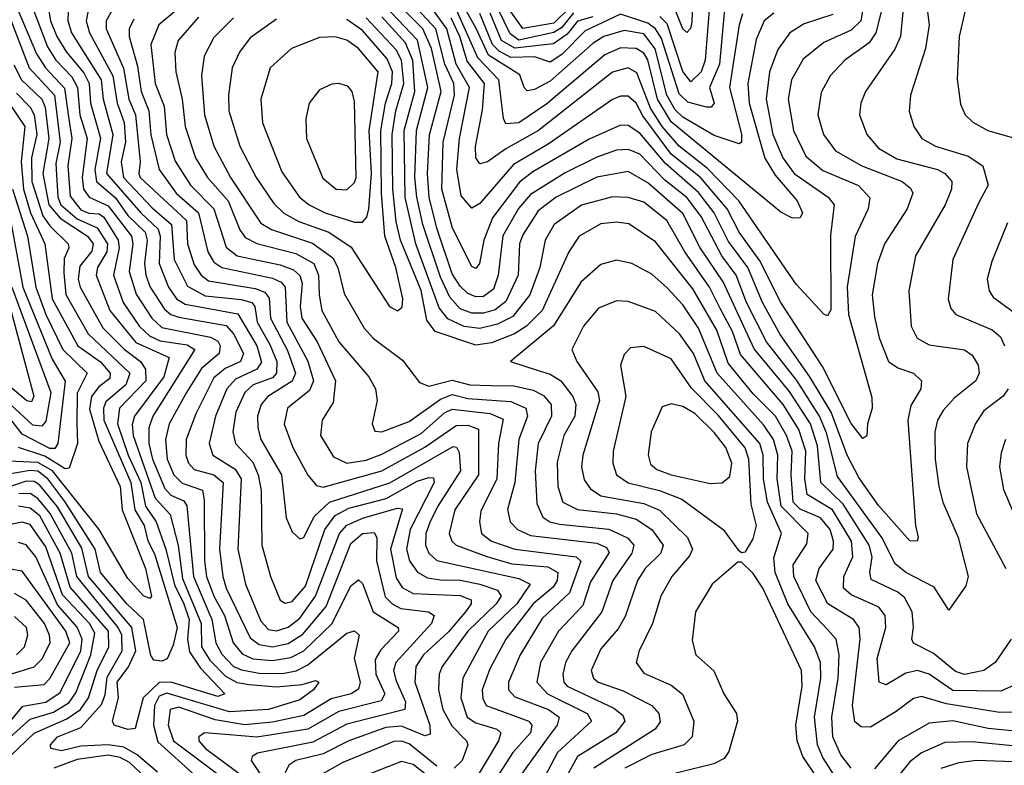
# Model space of a CAD drawing. Extents: x 1308313 to 1441400, y 959662 to 1036319.
# Tile 576 of 656: x 1420558 to 1423077, y 978502 to 980408. Entities that reach past the tile are written whole.
import ezdxf

# ---------------------------------------------------------------- set-up
doc = ezdxf.new("R2010")
doc.units = 0

msp = doc.modelspace()

# ---------------------------------------------------------------- linework, layer by layer
at = {"layer": '0CON10XD'}
for points in [[(1421965, 980438.8), (1421925, 980399.1), (1421845.5, 980385.5), (1421753.3, 980515)], [(1422869.8, 980515), (1422884.8, 980394.8), (1422875.5, 980334.5), (1422837.1, 980215), (1422834.1, 980174.1), (1422845.3, 980135), (1422866.2, 980105), (1422900.9, 980085), (1422985, 980059.2), (1423022, 980035), (1423036.2, 979985), (1423011.1, 979938.9), (1422945.8, 979795), (1422933.7, 979693.7), (1422940.2, 979670.2), (1422952.7, 979655), (1423045.9, 979615.9), (1423067.5, 979597.5), (1423077.6, 979575)], [(1422995, 980510.6), (1422962, 980365), (1422956.5, 980256.5), (1422965, 980192.5), (1422976.9, 980165), (1422996.2, 980146.2), (1423035, 980124.8), (1423097, 980107)], [(1420532, 980485), (1420601, 980321), (1420624.5, 980285), (1420673.2, 980233.2), (1420684, 980154), (1420692, 980105), (1420681.2, 980035), (1420687.5, 979957.5), (1420715, 979922.2), (1420735, 979913.7), (1420761.9, 979911.9), (1420773.9, 979903.9), (1420810.5, 979845), (1420812.5, 979825), (1420797.9, 979755), (1420822.8, 979685), (1420864.4, 979624.4), (1420890.2, 979600.2), (1420917.8, 979587.8), (1420987.1, 979577.1), (1421006, 979565), (1420898.5, 979395), (1420889, 979365), (1420888.4, 979325), (1420897.9, 979285), (1420929.7, 979209.7), (1420945, 979192.6), (1420978, 979178), (1420986, 979166), (1421002.6, 978985), (1421049.5, 978875), (1421060.1, 978815), (1421075, 978786.5), (1421105, 978755.1), (1421126, 978746), (1421175, 978737.2), (1421235, 978737.7), (1421265.8, 978744.2), (1421295, 978758.8), (1421395, 978840.2), (1421415, 978846.3), (1421427.1, 978835), (1421414, 978775), (1421429.4, 978715), (1421425, 978696.8), (1421406.2, 978685), (1421355, 978672.2), (1421285, 978629.5), (1421205, 978612.6), (1421133.8, 978606.2), (1421058.7, 978618.7), (1420965, 978650.9), (1420943.3, 978645), (1420938, 978605), (1420951.5, 978565), (1421105, 978449.9)], [(1421021.2, 980485), (1420914.1, 980395), (1420893.4, 980345), (1420904.4, 980245), (1420927.5, 980187.5), (1420933.6, 980115), (1420956.4, 980046.4), (1420995, 979985.5), (1421054.6, 979925), (1421086.6, 979826.6), (1421114.9, 979804.9), (1421225, 979781.8), (1421258.5, 979768.5), (1421274.6, 979754.6), (1421280.6, 979735), (1421275.5, 979675), (1421280.2, 979645), (1421318.9, 979585), (1421365.9, 979485), (1421360.5, 979429.5), (1421331.9, 979385), (1421327.8, 979345), (1421361.2, 979291.2), (1421394.9, 979274.9), (1421445, 979282.5), (1421485, 979297.7), (1421585, 979350.5), (1421645, 979403.1), (1421665, 979412.8), (1421761.5, 979401.5), (1421795, 979386.9), (1421783.2, 979325), (1421779.3, 979235), (1421738.3, 979151.7), (1421734.8, 979125), (1421739.6, 979095), (1421765.1, 979075.1), (1421824.6, 979054.6), (1421981.9, 979035), (1421994, 979024), (1421965, 978943.5), (1421895, 978877.8), (1421838.6, 978785), (1421808.7, 978715), (1421808.3, 978695), (1421825, 978677.6), (1421911.1, 978645), (1421938.1, 978625), (1421933.4, 978605), (1421905, 978567.6), (1421774.2, 978385.8)], [(1422817.3, 980427.3), (1422811.2, 980365), (1422796.9, 980333.1), (1422721.8, 980225), (1422710, 980195), (1422706.7, 980165), (1422725.3, 980115), (1422755, 980080), (1422802.4, 980052.4), (1422906.1, 980025), (1422924.9, 980014.9), (1422942.6, 979995), (1422942.4, 979975), (1422925.6, 979935), (1422849.5, 979805), (1422833.1, 979715), (1422838.8, 979625), (1422853.8, 979593.8), (1422885, 979577.3), (1422975, 979564.2), (1422995, 979550.8), (1423010.3, 979525), (1423012.9, 979505), (1423004.5, 979485.5), (1422949, 979441), (1422920.4, 979409.6), (1422906.1, 979385), (1422899, 979355), (1422900.3, 979285), (1422909.8, 979215), (1422919.8, 979175), (1422959.2, 979085), (1422984.8, 978985), (1422979.1, 978960.9), (1422935, 978899.2), (1422897.7, 978957.7), (1422825, 978995.2), (1422797.6, 979017.6), (1422764, 979085), (1422650.5, 979240.5), (1422622.5, 979352.5), (1422604.6, 979395), (1422546.2, 979486.2), (1422468.9, 979585), (1422417.6, 979685), (1422391, 979755), (1422354.7, 979804.7), (1422302, 979905), (1422265, 979953.5), (1422208.4, 979998.4), (1422145, 980064.9), (1422116.1, 980076.1), (1422085, 980074.6), (1422035, 980057.1), (1421953.5, 980016.5), (1421865, 979961.3), (1421834.5, 979925.5), (1421794.2, 979855.8), (1421782.4, 979755), (1421770.5, 979719.5), (1421745, 979701.1), (1421725, 979700.2), (1421705, 979708.2), (1421685, 979726.8), (1421665, 979759), (1421625.4, 979875), (1421605.8, 979955), (1421601.4, 980015), (1421606.4, 980113.6), (1421636.5, 980225), (1421611.6, 980335), (1421589.7, 980385), (1421489.9, 980485)], [(1422763.5, 980435), (1422748.8, 980375), (1422731.1, 980348.9), (1422669.2, 980305), (1422631.2, 980265), (1422608.2, 980221.8), (1422600.4, 980165), (1422614.8, 980115), (1422645, 980073.5), (1422712.2, 980035), (1422815.4, 979995), (1422837.3, 979977.3), (1422842.8, 979965), (1422828.9, 979925), (1422770.9, 979835), (1422753.1, 979785), (1422739, 979705), (1422745, 979648.8), (1422756.8, 979595), (1422780.8, 979535), (1422805, 979518.1), (1422845, 979504.7), (1422865.3, 979485), (1422863.3, 979465), (1422837.8, 979422.2), (1422830, 979385), (1422849.6, 979115), (1422856.7, 979085), (1422854, 979075), (1422835, 979076), (1422755, 979166.5), (1422705, 979237.9), (1422675, 979295.3), (1422634, 979405), (1422580, 979495), (1422504, 979604), (1422458.4, 979685), (1422421.1, 979775), (1422371.5, 979841.5), (1422335, 979914.2), (1422295, 979966.8), (1422210.6, 980040.6), (1422145, 980118.1), (1422115, 980138), (1422095, 980139.1), (1422015, 980102.7), (1421870.6, 980019.4), (1421837.2, 979992.8), (1421767.9, 979902.1), (1421745.6, 979845), (1421734.8, 979785.2), (1421725, 979772.3), (1421715, 979777.7), (1421665.4, 979875), (1421638.3, 979975), (1421641.8, 980095), (1421670.5, 980215), (1421669.1, 980245), (1421645.5, 980295), (1421623.1, 980385), (1421538.9, 980475)], [(1422407.1, 980422.9), (1422399, 980395), (1422374.4, 980235), (1422404.5, 980115.5), (1422404.8, 980095.2), (1422399, 980091), (1422335, 980112.2), (1422255, 980158.8), (1422235, 980177.9), (1422213.4, 980215), (1422183.8, 980333.8), (1422155, 980372.3), (1422105, 980381.1), (1422052.3, 980365), (1422025, 980348.2), (1421915, 980251.6), (1421875, 980230), (1421856.8, 980226.8), (1421848.4, 980235), (1421837.3, 980267.3), (1421757.7, 980317.7), (1421726, 980386), (1421676.9, 980475)], [(1422280.3, 980475), (1422277.8, 980402.2), (1422274.4, 980385.6), (1422265, 980375.4), (1422255, 980384.7), (1422237.3, 980427.3)], [(1420581.5, 980465), (1420629.1, 980339.1), (1420650.8, 980305), (1420692, 980262), (1420706.2, 980235), (1420712.2, 980165), (1420730.6, 980105), (1420717.9, 980005), (1420721.5, 979975), (1420735.6, 979955), (1420785, 979932.5), (1420844.7, 979855), (1420847.8, 979835), (1420838.4, 979765), (1420856.5, 979706.5), (1420896.3, 979645), (1420921.6, 979621.6), (1421046.8, 979596.8), (1421065, 979586.4), (1421071.3, 979575), (1421068.4, 979555), (1421023.4, 979516.6), (1420984.9, 979455.1), (1420940.3, 979375), (1420931, 979335), (1420935.1, 979285.1), (1420952.2, 979245), (1420973.8, 979223.8), (1421025.9, 979205.9), (1421030.4, 979180.4), (1421030.7, 979025), (1421036.2, 978985), (1421054.8, 978934.8), (1421082.2, 978885), (1421104, 978815), (1421127.2, 978787.2), (1421155, 978774.9), (1421205, 978770.4), (1421251.9, 978778.1), (1421285, 978794.7), (1421357.9, 978865), (1421405, 978961.2), (1421425, 978976.1), (1421435, 978967.3), (1421462.4, 978895), (1421526.3, 978855), (1421527.6, 978845), (1421482.3, 978797.7), (1421467.5, 978772.5), (1421469.4, 978735), (1421492, 978685), (1421482.8, 978667.2), (1421375, 978639.8), (1421295, 978594.9), (1421165, 978574.6), (1421085, 978581.2)], [(1420628.3, 980455), (1420637, 980405), (1420653.5, 980365), (1420677.9, 980325), (1420722.2, 980272.2), (1420736.1, 980245), (1420739.3, 980195), (1420765.1, 980105.1), (1420750.4, 980025), (1420754.9, 979995), (1420803, 979953), (1420835, 979907.8), (1420878.9, 979865), (1420884.4, 979845), (1420877.8, 979785), (1420880.8, 979755), (1420891.9, 979725), (1420928.4, 979668.4), (1420944.5, 979654.5), (1420965, 979647.5), (1421086.8, 979626.8), (1421105, 979605.2), (1421131.1, 979555), (1421123.5, 979535), (1421083.6, 979516.4), (1421055, 979493.1), (1421008.9, 979401.1), (1420983.7, 979335), (1420983.2, 979295), (1420989.8, 979275), (1421005, 979258.1), (1421055.1, 979245.1), (1421078.5, 979225), (1421069.6, 979055), (1421078.2, 978985), (1421086.3, 978955), (1421147.9, 978827.9), (1421170.9, 978810.9), (1421205, 978805.1), (1421245, 978813.8), (1421282.7, 978837.3), (1421342.1, 978907.9), (1421405, 979069), (1421435, 979095.3), (1421465, 979097.5), (1421472, 979085), (1421470.8, 979025), (1421493.2, 978933.2), (1421511, 978915), (1421533.4, 978903.4), (1421604.3, 978894.3), (1421618.9, 978885), (1421611.4, 978865), (1421520.6, 978765), (1421514.6, 978745), (1421521.4, 978718.6)], [(1420682.9, 980455), (1420681.2, 980405), (1420691.2, 980375), (1420767.1, 980255), (1420771.6, 980205), (1420796.7, 980115), (1420779.9, 980015), (1420867.9, 979915), (1420912.9, 979872.9), (1420918, 979855), (1420915.3, 979785), (1420938.8, 979725), (1420959.6, 979695), (1420981.5, 979681.5), (1421116.6, 979656.6), (1421165.3, 979575), (1421177.1, 979532.9), (1421164.7, 979515.3), (1421110.5, 979489.5), (1421088.2, 979465), (1421059.5, 979395), (1421043, 979325), (1421052.7, 979295), (1421109.6, 979259.6), (1421124.4, 979235), (1421116, 979055), (1421135.5, 978965), (1421175, 978871.1), (1421195, 978849.8), (1421215, 978845.9), (1421245, 978855.6), (1421275, 978878.6), (1421315.3, 978935), (1421376, 979095), (1421395, 979116.3), (1421438.1, 979135), (1421525, 979159.7), (1421537.7, 979157.7), (1421506.8, 979055), (1421521.2, 978981.2), (1421536.8, 978956.8), (1421565, 978941.4), (1421685, 978936.4), (1421713.3, 978925), (1421713.2, 978915), (1421699.1, 978895), (1421655, 978843.1), (1421591.7, 978785), (1421571.9, 978755), (1421569.5, 978715), (1421607.8, 978605), (1421608, 978582), (1421595, 978577.3), (1421535, 978602.2), (1421495, 978599.1), (1421400.5, 978565), (1421335, 978531.6), (1421265, 978514.2), (1421247.1, 978502.9), (1421237.2, 978482.8)], [(1423094.7, 978825), (1423054, 978765), (1423025, 978744.4), (1422975, 978734.2), (1422952.1, 978742.1), (1422895, 978788.6), (1422844.8, 978814.8), (1422840.6, 978825), (1422844.4, 978855.6), (1422841.5, 978895), (1422821.5, 978931.5), (1422805, 978945.1), (1422736.9, 978976.9), (1422733.3, 978995), (1422739.1, 979035), (1422731.1, 979065), (1422665, 979169.9), (1422608, 979225), (1422598.9, 979318.9), (1422580.9, 979375), (1422527.5, 979457.5), (1422437.1, 979567.1), (1422358.1, 979738.1), (1422298.9, 979825), (1422255, 979912.7), (1422165, 979991.7), (1422115, 980020), (1422035, 980005.9), (1421931, 979955), (1421885, 979919.5), (1421845, 979858.1), (1421837, 979835), (1421833.4, 979755), (1421802.3, 979687.7), (1421775, 979666.6), (1421745, 979657.8), (1421715, 979657.8), (1421685, 979669.6), (1421658.7, 979698.7), (1421635, 979750), (1421589.4, 979885), (1421573.9, 979955), (1421569.1, 980005), (1421573.1, 980125), (1421602.3, 980235), (1421575.7, 980355.7), (1421475, 980462.5)], [(1422362.4, 980445), (1422348.9, 980295), (1422322.8, 980235), (1422334.5, 980195), (1422327.5, 980185), (1422315, 980184.9), (1422267.5, 980197.5), (1422245, 980218.6), (1422200.5, 980360.6), (1422185.1, 980385.2), (1422165, 980399.8), (1422095, 980422.4), (1422005, 980380.1), (1421945, 980319), (1421915, 980299.9), (1421875, 980313.2), (1421815, 980311.3), (1421785, 980327.7), (1421768.2, 980345), (1421735, 980424.4)], [(1422323.4, 980455), (1422311.8, 980305), (1422301.4, 980275), (1422275, 980249.4), (1422255, 980276.2), (1422215, 980397.6), (1422196.2, 980416.2)], [(1420528.8, 980425), (1420582.6, 980285), (1420647.6, 980215), (1420661.8, 980095), (1420651.1, 980041.1), (1420655.5, 979955), (1420663.9, 979935), (1420705, 979899.4), (1420756.5, 979876.5), (1420783.1, 979835), (1420781.4, 979815), (1420757.6, 979775), (1420753.8, 979755), (1420788.7, 979665), (1420855, 979583.2), (1420940.5, 979545), (1420927, 979495), (1420851.7, 979395), (1420846.3, 979373.7), (1420848.9, 979345), (1420905.2, 979185.2), (1420943.2, 979143.2), (1420964, 979064), (1420975, 978980), (1421022.1, 978865), (1421023.4, 978805), (1421045, 978770.8), (1421085, 978730.1), (1421115, 978714.3), (1421145, 978708.8), (1421215, 978702.9), (1421281.2, 978708.8), (1421315, 978718.8), (1421323.1, 978715), (1421310.2, 978695), (1421275, 978669.6), (1421194.8, 978645.2), (1421095, 978638.6), (1420935, 978686.5), (1420915, 978679.2), (1420903, 978655), (1420900.7, 978605), (1420912, 978562), (1421008.3, 978475)], [(1420734.3, 980435.7), (1420728.7, 980405), (1420737.2, 980375), (1420796.2, 980265), (1420808, 980195), (1420825.5, 980145.5), (1420828.5, 980095), (1420817.6, 980045), (1420824.2, 980005), (1420897.5, 979927.5), (1420947, 979885), (1420953.6, 979795), (1420987.5, 979727.5), (1421032.6, 979702.6), (1421125, 979693.3), (1421152.4, 979685), (1421160, 979675), (1421166.1, 979635), (1421198.2, 979578.2), (1421215.8, 979535), (1421215.1, 979505), (1421205, 979493.1), (1421155.4, 979474.6), (1421134.6, 979455), (1421111, 979405), (1421103.9, 979355), (1421110.4, 979325), (1421155, 979277.2), (1421168, 979245), (1421175.8, 979205), (1421178, 979065), (1421200, 978985), (1421224.8, 978924.8), (1421237, 978917), (1421255, 978921.1), (1421289.7, 978960.3), (1421339, 979105), (1421365, 979140.8), (1421400.5, 979159.5), (1421495.7, 979184.3), (1421575, 979228.3), (1421605, 979238.3), (1421616.8, 979236.8), (1421618.4, 979225), (1421557.2, 979105), (1421547.4, 979055), (1421555.1, 979025.1), (1421575.8, 978995.8), (1421601.6, 978981.6), (1421635, 978976.2), (1421685, 978975.3), (1421735.4, 978965.4), (1421780.3, 978950.3), (1421790.2, 978935), (1421776.9, 978915), (1421704.5, 978845), (1421638.9, 978755), (1421631.6, 978735), (1421630, 978695), (1421641.1, 978645), (1421663.4, 978603.4), (1421701.6, 978565), (1421704.8, 978555), (1421690.3, 978515), (1421670, 978495)], [(1420795.7, 980434.3), (1420779.3, 980405), (1420779.1, 980385), (1420824, 980284), (1420837.6, 980205), (1420854.9, 980164.9), (1420866.5, 980045), (1420862.7, 980015), (1420866.6, 980005), (1420984.9, 979895), (1420987.8, 979835), (1421005, 979781.9), (1421022.1, 979755), (1421040.9, 979740.9), (1421160.9, 979720.9), (1421185, 979711.7), (1421196.7, 979696.7), (1421200, 979645), (1421243, 979563), (1421263.4, 979505), (1421255.7, 979484.3), (1421193.2, 979445), (1421175.9, 979425), (1421166.8, 979395), (1421167.3, 979365), (1421175.5, 979335), (1421227.8, 979245), (1421240, 979135), (1421255, 979098.9), (1421275, 979081.1), (1421285, 979084.5), (1421312, 979138), (1421350.7, 979175), (1421505, 979224), (1421667.4, 979317.4), (1421675.9, 979315.9), (1421682.1, 979302.1), (1421685.8, 979255), (1421627.6, 979165), (1421607.4, 979122.6), (1421597, 979095), (1421596, 979065), (1421604.7, 979044.7), (1421625, 979026.1), (1421835, 978979.6), (1421863.8, 978965), (1421829.8, 978915), (1421756.9, 978845), (1421691.7, 978725), (1421686.8, 978675), (1421703, 978625), (1421725, 978611.1), (1421778.5, 978595), (1421789.3, 978585), (1421782.9, 978565), (1421717.5, 978455)], [(1421015.7, 980415), (1420964, 980355), (1420955.5, 980324.5), (1420957.9, 980275), (1420973.9, 980205), (1420981.7, 980135), (1421008.1, 980055), (1421038.8, 980005), (1421091.4, 979945), (1421121.1, 979871.1), (1421135, 979851.2), (1421165, 979836.3), (1421265, 979810.6), (1421310.5, 979785), (1421322.6, 979755), (1421324.1, 979705), (1421331.4, 979665), (1421375.1, 979585.1), (1421451.2, 979495), (1421468.2, 979465), (1421473.1, 979435), (1421460, 979375), (1421466.9, 979356.9), (1421485, 979354.8), (1421555, 979381.2), (1421635, 979438.2), (1421665, 979450.6), (1421705, 979439.7), (1421815, 979432.4), (1421852.7, 979415), (1421857.7, 979395), (1421835.4, 979335), (1421825.1, 979225), (1421806.1, 979156.1), (1421813, 979125), (1421831.9, 979105), (1421865, 979090), (1422035, 979070.3), (1422059.4, 979059.4), (1422066.3, 979046.3), (1422018.5, 978971.5), (1421998.8, 978911.2), (1421936.5, 978845), (1421890.8, 978765), (1421881.4, 978715), (1421908.1, 978685), (1422009.6, 978635), (1422021.1, 978615), (1421933.7, 978535), (1421899.6, 978470.4)], [(1423119.3, 978715), (1423067.9, 978692.1), (1422945, 978693.5), (1422885, 978735.1), (1422855, 978744.9), (1422825, 978737.5), (1422775, 978708.1), (1422757.1, 978715), (1422752.1, 978775), (1422774.2, 978855), (1422772.6, 978885), (1422756.4, 978906.4), (1422685, 978937.9), (1422665.6, 978955), (1422666.5, 978985), (1422689.7, 979035), (1422685.9, 979075), (1422637.5, 979155), (1422572.6, 979195), (1422566.4, 979235), (1422569.5, 979305), (1422551.1, 979361.1), (1422511.5, 979425), (1422402.3, 979552.3), (1422381.4, 979611.4), (1422349.8, 979670.2), (1422322.5, 979725), (1422259.5, 979815), (1422213.8, 979895), (1422155, 979941.9), (1422115, 979953.7), (1422075, 979955.7), (1421995.6, 979934.4), (1421925.7, 979885), (1421902.2, 979845), (1421889.3, 979775), (1421863.6, 979705), (1421820.1, 979649.9), (1421780.4, 979629.6), (1421735, 979619), (1421695, 979623.9), (1421653.8, 979643.8), (1421631.6, 979671.5), (1421571.5, 979835), (1421544, 979954), (1421541.6, 980125), (1421568.8, 980225), (1421563.8, 980303.8), (1421545, 980349.2), (1421485, 980415.7)], [(1422714.9, 980435), (1422709.8, 980405), (1422685, 980381.2), (1422615, 980349.8), (1422562.7, 980307.3), (1422532.7, 980255), (1422523.8, 980205), (1422537.7, 980125), (1422569.4, 980059.4), (1422613, 980023), (1422704.2, 979984.2), (1422733.1, 979953.1), (1422728.6, 979925), (1422695.5, 979854.5), (1422675.1, 979725.1), (1422678.6, 979655), (1422737.8, 979442.2), (1422738.9, 979415), (1422726.8, 979375), (1422725.3, 979344.7), (1422715, 979337.5), (1422685, 979376.4), (1422612.1, 979522.1), (1422505.4, 979685), (1422451.5, 979791.5), (1422398.7, 979865), (1422368.4, 979925), (1422300.2, 980005), (1422225, 980065), (1422152.6, 980162.6), (1422135, 980195.2), (1422115, 980212.9), (1422095, 980212.9), (1422075, 980204.4), (1421909.9, 980090.1), (1421821.7, 980038.3), (1421735, 979938.3), (1421715, 979926.6), (1421687.8, 979957.8), (1421676.8, 980025), (1421683.4, 980105), (1421709.3, 980235), (1421674.9, 980295), (1421650.6, 980385), (1421615, 980434.5)], [(1422638.8, 980421.2), (1422565, 980397.6), (1422528.8, 980375), (1422497.7, 980332.3), (1422476.2, 980275), (1422467.6, 980205), (1422484.9, 980114.9), (1422510.1, 980055), (1422539.5, 980015), (1422626.5, 979955), (1422642, 979935), (1422632.8, 979857.2), (1422633.3, 979666.7), (1422625, 979651.5), (1422615, 979655.4), (1422545, 979732.3), (1422397.6, 979945), (1422318, 980028), (1422245, 980084.9), (1422201.6, 980135), (1422172.2, 980182.2), (1422137.4, 980272.6), (1422115, 980285.1), (1422075, 980274.2), (1421885.1, 980124.9), (1421801.5, 980078.5), (1421755, 980044.8), (1421735, 980040), (1421725.5, 980055.5), (1421724.4, 980084.4), (1421742.3, 980177.7), (1421747.3, 980245), (1421702.7, 980302.7), (1421684.3, 980365), (1421661.9, 980411.9)], [(1422487.2, 980425), (1422462.5, 980405), (1422442.5, 980357.5), (1422421.3, 980245), (1422424.7, 980195), (1422464.4, 980054.4), (1422490.5, 980010.5), (1422547.6, 979945), (1422560.9, 979915), (1422555, 979901.9), (1422535, 979901.2), (1422505, 979915.9), (1422225, 980146.9), (1422190.1, 980205), (1422165, 980305.7), (1422155, 980322.7), (1422135, 980334.9), (1422095, 980336.3), (1422055, 980318.4), (1421907, 980193), (1421835, 980144.3), (1421802.3, 980142.3), (1421795.9, 980155.9), (1421784, 980255), (1421730.6, 980310.6), (1421675, 980435.6)], [(1422024.5, 980415.5), (1421985, 980404.2), (1421959, 980371), (1421923.5, 980346.5), (1421825, 980335.2), (1421790.4, 980355), (1421762, 980425)], [(1421975, 980425.9), (1421945, 980388.3), (1421925, 980375.3), (1421835, 980355.9), (1421812.6, 980372.6), (1421782, 980435)], [(1420850.3, 980409.7), (1420838.4, 980385), (1420838.1, 980365), (1420859.4, 980289.4), (1420869.2, 980225), (1420888.8, 980175), (1420894, 980114), (1420914.9, 980025), (1420958.7, 979965), (1421016, 979915), (1421039.8, 979815), (1421055, 979788.3), (1421075, 979775.1), (1421205, 979747.5), (1421227.4, 979737.4), (1421237.1, 979725), (1421241.6, 979635), (1421295.5, 979535.5), (1421309.6, 979485), (1421299.6, 979460.4), (1421243.6, 979415), (1421234.8, 979374.8), (1421257, 979315), (1421295, 979243.8), (1421317.2, 979217.2), (1421335, 979213.3), (1421485, 979254.7), (1421595, 979315.5), (1421675, 979370.8), (1421705, 979372.2), (1421731.9, 979361.9), (1421731.9, 979245), (1421671.6, 979155), (1421657.3, 979095), (1421664, 979075), (1421674.9, 979064.9), (1421753.7, 979036.3), (1421817.1, 979017.1), (1421909.4, 979009.4), (1421935.2, 978995), (1421932.8, 978975), (1421922.6, 978957.4), (1421872.1, 978915), (1421802.2, 978825), (1421761.3, 978748.7), (1421741.7, 978695), (1421742.9, 978672.9), (1421751.9, 978655), (1421860.5, 978615), (1421868.1, 978605), (1421864.6, 978585), (1421819.7, 978535), (1421747.7, 978422.3)], [(1421105, 980413.2), (1421055, 980362.8), (1421030.4, 980315), (1421023.4, 980265), (1421030.9, 980165), (1421054.8, 980085), (1421097.7, 980005), (1421175, 979888.5), (1421202.4, 979872.4), (1421306.9, 979836.9), (1421359.6, 979799.6), (1421372.4, 979775), (1421388, 979708), (1421439.8, 979619.8), (1421463.2, 979593.2), (1421537.8, 979537.8), (1421580.7, 979480.7), (1421605, 979471.6), (1421665, 979487.2), (1421710, 979475), (1421763.2, 979473.2), (1421822, 979472), (1421871.5, 979461.5), (1421898, 979448), (1421918.1, 979425), (1421918.4, 979395), (1421884.9, 979325.1), (1421876.7, 979255), (1421881.3, 979171.3), (1421896.8, 979136.8), (1421914.7, 979124.7), (1421938.9, 979118.9), (1422065.8, 979105.8), (1422113.4, 979083.4), (1422129.5, 979065), (1422124.2, 979045), (1422076, 978975), (1422047.9, 978895), (1421970.6, 978795), (1421954.6, 978765), (1421947.3, 978735), (1421950.3, 978715), (1421959, 978705), (1422078.4, 978648.4), (1422100.8, 978630.8), (1422106.5, 978615), (1422083.5, 978585), (1421985.3, 978524.7), (1421947, 978455)], [(1421215, 980410), (1421148.1, 980361.9), (1421120.2, 980325), (1421101.9, 980285), (1421092.1, 980215), (1421093.1, 980175), (1421121.5, 980085), (1421163.4, 980005), (1421208.4, 979938.4), (1421233.6, 979913.6), (1421272.3, 979892.3), (1421349.5, 979865), (1421406.5, 979826.5), (1421504.1, 979675), (1421525, 979663.8)], [(1421525, 979663.8), (1421536.5, 979673.5), (1421538, 979695), (1421520.2, 979775), (1421492.2, 979855), (1421484.2, 979965), (1421482.2, 980125), (1421493.7, 980195), (1421510.3, 980245), (1421511.6, 980275), (1421498.3, 980308.3), (1421435, 980380.6), (1421395, 980409)], [(1423105, 978638.1), (1423065, 978637.5), (1422929.3, 978659.3), (1422865, 978677.8), (1422845, 978673), (1422800.3, 978639.7), (1422735, 978600), (1422710.7, 978600.7), (1422695, 978613.5), (1422688.8, 978655), (1422708.2, 978825), (1422705.9, 978855), (1422691.6, 978875), (1422625.5, 978915.5), (1422595.2, 978975), (1422603.2, 979005), (1422639.1, 979055), (1422640.5, 979075), (1422631.5, 979105), (1422607.1, 979135), (1422555, 979156.7), (1422537.1, 979175), (1422531.7, 979245), (1422534.5, 979305), (1422520, 979345), (1422491.5, 979395), (1422435, 979451.9), (1422370.5, 979530.5), (1422341.4, 979615), (1422280.4, 979720.4), (1422185, 979840.2), (1422116.4, 979886.4), (1422085, 979891), (1422045, 979886.4), (1421989.5, 979855), (1421962.9, 979815), (1421895, 979665.2), (1421854.8, 979625.2), (1421824.3, 979605.7), (1421765, 979582.1), (1421725, 979576.1), (1421621.5, 979611.5), (1421600, 979640), (1421585, 979715.8), (1421532.7, 979845), (1421521.2, 979891.2), (1421512.5, 979975), (1421511.2, 980115), (1421520.2, 980175), (1421541.2, 980245), (1421535.2, 980305), (1421521.4, 980331.4), (1421445, 980412.7)], [(1421415, 979890.5), (1421435, 979891.1), (1421446.6, 979903.4), (1421451.6, 979925), (1421458.1, 980015), (1421452, 980125), (1421475.1, 980275), (1421425.2, 980335), (1421395, 980356.2), (1421365, 980364.8), (1421325, 980362.5), (1421253.6, 980335), (1421199.4, 980285), (1421175.3, 980205.3), (1421179.5, 980145), (1421229.2, 980019.2), (1421274.3, 979955), (1421298.8, 979935), (1421339.3, 979915), (1421415, 979890.5)], [(1420543, 980293), (1420562.6, 980255), (1420615.3, 980205.3), (1420623.5, 980185), (1420632.5, 980105), (1420617.2, 980015), (1420632.4, 979935), (1420661.4, 979901.4), (1420731.7, 979855), (1420745.9, 979835), (1420743, 979817), (1420711.7, 979778.3), (1420707.8, 979745), (1420712.6, 979725), (1420770.9, 979620.9), (1420825.9, 979566), (1420867.6, 979535), (1420880.3, 979515), (1420880.6, 979485), (1420813.7, 979415), (1420808.1, 979375), (1420835.6, 979295), (1420868.1, 979225), (1420880.2, 979165), (1420907.2, 979125), (1420931.9, 979055), (1420953.9, 978963.9), (1420978.4, 978915), (1420991.4, 978875), (1420987.5, 978825), (1420992.8, 978792.8), (1421020.6, 978750.6), (1421083.1, 978685), (1421065, 978678.6), (1420945, 978714.9), (1420915, 978713.8), (1420874.3, 978675), (1420853.3, 978596.7), (1420835, 978593.8), (1420799.6, 978605), (1420795.3, 978615.3), (1420810.8, 978675), (1420807.9, 978715), (1420836.2, 978753.8), (1420855.2, 978794.8), (1420844.9, 978854.9), (1420733.9, 978985), (1420717, 979057), (1420655, 979162.8), (1420608.9, 979218.9), (1420595, 979227.8), (1420575, 979228.7), (1420525, 979211.6)], [(1421395, 979973.1), (1421415, 979991.8), (1421419.2, 980005), (1421415, 980198.8), (1421408.7, 980225), (1421398.1, 980238.1), (1421375, 980245.5), (1421356.4, 980243.6), (1421325, 980229.4), (1421298.5, 980195), (1421290, 980155), (1421291.9, 980105), (1421333.4, 980003.4), (1421367.8, 979975), (1421395, 979973.1)], [(1420550.1, 980220.1), (1420585.4, 980185), (1420595, 980165.3), (1420602.5, 980115), (1420588.1, 980055), (1420589.6, 979995), (1420617.2, 979907.2), (1420635, 979881.3), (1420682.5, 979835), (1420684, 979825), (1420672.1, 979797.9), (1420671.2, 979761.2), (1420676.1, 979706.1), (1420733.7, 979605), (1420840, 979505), (1420829.4, 979475), (1420778.4, 979431.6), (1420772.4, 979415), (1420773.8, 979385), (1420842.7, 979225), (1420852.6, 979155), (1420876.7, 979115), (1420886.2, 979076.2), (1420903.3, 979043.3), (1420960.8, 978855), (1420950.8, 978809.2), (1420935.2, 978774.8), (1420921.7, 978768.3), (1420901.5, 978771.5), (1420893.4, 978783.4), (1420874.7, 978874.7), (1420832, 978915), (1420765, 978994.8), (1420751.2, 979055), (1420673.7, 979176.3), (1420630.3, 979235), (1420605, 979254), (1420585, 979255.9), (1420495, 979240.8)], [(1420511, 980225), (1420571.4, 980135), (1420561.6, 980045), (1420567.7, 979975), (1420586, 979915), (1420622.8, 979835), (1420641.4, 979695), (1420707.4, 979575), (1420765, 979533.9), (1420789.9, 979505), (1420789, 979491), (1420760.6, 979469.4), (1420741.8, 979445), (1420737, 979413), (1420760.9, 979330.9), (1420814.9, 979215), (1420820.8, 979155), (1420879.9, 979005), (1420895.2, 978935), (1420890.9, 978929.1), (1420875, 978935.3), (1420835, 978980.2), (1420761.2, 979105), (1420641.9, 979255), (1420605, 979276.7), (1420511, 979281)], [(1420539.7, 979975), (1420577.9, 979855), (1420599.8, 979725), (1420624.8, 979654.8), (1420668.4, 979565), (1420730.5, 979505), (1420705, 979453.6), (1420704, 979376), (1420706.2, 979325), (1420685, 979262.2), (1420675, 979260.4), (1420622.3, 979292.3), (1420555.2, 979315)], [(1420533.3, 979905), (1420566.6, 979725), (1420640.9, 979540.9), (1420674.5, 979484.5), (1420656.1, 979325), (1420647.8, 979312.2), (1420635, 979312.2), (1420565, 979348.8), (1420426.6, 979526.6)], [(1423085, 979888.9), (1423045, 979790), (1423033.3, 979745), (1423038.1, 979715), (1423049, 979699), (1423115, 979650.6)], [(1422685, 978495.2), (1422659.3, 978529.3), (1422638.6, 978575), (1422636, 978625), (1422652.1, 978725), (1422654.7, 978784.7), (1422646.9, 978825), (1422625, 978849.7), (1422581.9, 978895), (1422538.4, 978985), (1422537.3, 979015), (1422571.5, 979068.5), (1422575.2, 979095), (1422506.4, 979165), (1422496.3, 979235), (1422497.9, 979295), (1422486.5, 979335), (1422461.9, 979371.9), (1422342.3, 979505), (1422295, 979619.4), (1422255, 979679.6), (1422215, 979723.2), (1422175, 979757.5), (1422124.6, 979785.4), (1422085, 979793.7), (1422045, 979782.8), (1421995, 979738.2), (1421924.1, 979625.9), (1421814.2, 979535), (1421882.2, 979512.2), (1421915, 979502.6), (1421943, 979485), (1421973.4, 979445), (1421981.4, 979425), (1421978.1, 979395), (1421950, 979345), (1421932.9, 979277.2), (1421934.6, 979215), (1421947.3, 979175), (1421985, 979156.4), (1422085.1, 979145.1), (1422135, 979131.3), (1422175, 979105.2), (1422204.8, 979065), (1422198.1, 979045), (1422158, 979005), (1422138.4, 978975), (1422107.5, 978882.5), (1422089.1, 978850.9), (1422045, 978800.3), (1422020, 978745), (1422025.8, 978725), (1422038.4, 978715), (1422102.3, 978692.3), (1422175.6, 978655.6), (1422193.5, 978635), (1422196.7, 978613.3), (1422184.1, 978595), (1422027.1, 978495)], [(1420538.1, 979725), (1420637.8, 979455), (1420625, 979381.9), (1420615, 979368.9), (1420592, 979372), (1420535, 979424.7)], [(1422655.4, 978455.4), (1422612.5, 978522.5), (1422598.9, 978555), (1422591.8, 978625), (1422608, 978725), (1422606.8, 978765), (1422591.4, 978805), (1422523.1, 978915), (1422490.7, 978995), (1422487.7, 979032.3), (1422506.7, 979095), (1422471, 979175), (1422461.3, 979235), (1422460.5, 979295), (1422451.6, 979325), (1422310.8, 979485), (1422281.6, 979555), (1422245.9, 979605), (1422185, 979662.4), (1422115, 979688.1), (1422085, 979689.7), (1422038.7, 979671.3), (1422000.3, 979625), (1421971.1, 979565), (1421983.7, 979535), (1422037.1, 979457), (1422041.5, 979435), (1421998.6, 979295), (1421995.6, 979265), (1422002.1, 979232.1), (1422018.9, 979208.9), (1422045, 979191), (1422155, 979171.2), (1422194.9, 979154.9), (1422266.6, 979085), (1422279.1, 979055), (1422271.9, 979038.1), (1422226.6, 978985), (1422198.1, 978935), (1422177.5, 978865), (1422142.8, 978795), (1422135.4, 978765), (1422155, 978738), (1422225, 978707.5), (1422253.9, 978683.9), (1422283, 978615), (1422278.5, 978575), (1422257.9, 978555), (1422175, 978529.9), (1422106.7, 978495)], [(1420532.8, 979675), (1420594.3, 979445.7), (1420588.5, 979431.5), (1420576.2, 979433.8), (1420535, 979469.3)], [(1422405, 979046.2), (1422415, 979048), (1422435, 979081.4), (1422442.9, 979115), (1422429.9, 979169.9), (1422423.3, 979285), (1422413.9, 979313.9), (1422345, 979397.8), (1422276.6, 979466.6), (1422225, 979541.4), (1422155, 979573.2), (1422120.9, 979569.1), (1422105, 979552.5), (1422095.4, 979525), (1422108.5, 979445), (1422076.5, 979305), (1422075.7, 979275), (1422085.3, 979245), (1422114.5, 979224.5), (1422195, 979204.7), (1422252.3, 979182.3), (1422358.2, 979105), (1422395, 979053.8), (1422405, 979046.2)], [(1423087.4, 979465), (1423073.8, 979446.2), (1423025, 979408.4), (1423003.5, 979376.5), (1422982.8, 979325), (1422980, 979265), (1423005.7, 979145), (1423081.1, 979005)], [(1422325, 979222.9), (1422355, 979224.8), (1422375, 979240.8), (1422380.3, 979275), (1422365.1, 979315), (1422335, 979353.1), (1422285, 979401.3), (1422255, 979419.5), (1422225, 979426.7), (1422201.7, 979418.3), (1422174.1, 979355), (1422166.3, 979296.4), (1422172.1, 979272.1), (1422188.2, 979258.2), (1422225, 979244.6), (1422325, 979222.9)], [(1423080.3, 979335), (1423068.7, 979301.3), (1423065.2, 979265), (1423075, 979207.5), (1423097.2, 979155)], [(1420911.2, 978485), (1420858.7, 978528.7), (1420825, 978548.4), (1420785, 978554.3), (1420715, 978551.2), (1420665, 978539.7), (1420638.1, 978545), (1420636.7, 978555), (1420654.8, 978575), (1420715, 978598.8), (1420767.7, 978657.7), (1420777.2, 978682.8), (1420782.3, 978727.7), (1420820.4, 978795), (1420819.2, 978835), (1420810.1, 978855), (1420704.7, 978984.7), (1420691.5, 979045), (1420636.4, 979146.4), (1420605, 979184.5), (1420585, 979197.4), (1420556.1, 979196.1)], [(1420535, 978526.7), (1420595, 978584.4), (1420678.7, 978621.3), (1420713.9, 978645), (1420734.3, 978675), (1420756.3, 978745), (1420785.9, 978805), (1420785.4, 978845), (1420687.4, 978957.4), (1420661.5, 979045), (1420609.9, 979139.9), (1420585, 979159.5), (1420555, 979164.9)], [(1420525, 978566.5), (1420585, 978619.9), (1420645, 978637.8), (1420685, 978662.9), (1420702.1, 978687.9), (1420740.2, 978785), (1420750.5, 978840.5), (1420736.8, 978865), (1420667.8, 978937.8), (1420625, 979060.7), (1420585, 979117.8), (1420565, 979124.1), (1420535, 979118.1)], [(1420534.6, 978615.4), (1420566.4, 978653.6), (1420625, 978663.5), (1420661.5, 978688.5), (1420714.5, 978795), (1420718.3, 978825), (1420705.6, 978855.6), (1420655, 978912.4), (1420599.5, 979035), (1420575, 979065.5), (1420555, 979072.3)], [(1422635, 978415.5), (1422562, 978525), (1422547.6, 978565), (1422543.4, 978605), (1422560, 978705), (1422558.1, 978745), (1422459.7, 978955), (1422435, 978992.5), (1422405, 979021.2), (1422395, 979022), (1422329.6, 978965), (1422287.3, 978895), (1422278.8, 978821.2), (1422287.9, 978785), (1422333.6, 978743.6), (1422359.3, 978685), (1422392.4, 978635), (1422394.7, 978615), (1422372.2, 978537.8), (1422360.2, 978519.8), (1422333.7, 978506.3), (1422155, 978461.7)], [(1420545, 978702.1), (1420620.7, 978709.3), (1420635.4, 978724.6), (1420686.1, 978815), (1420676.1, 978845), (1420565, 978999), (1420535, 979003.8)], [(1420535.1, 978734.9), (1420595, 978754.3), (1420615, 978774), (1420635.9, 978815), (1420634.6, 978835), (1420621.5, 978865), (1420575, 978924.6), (1420545, 978941.2)], [(1420549.8, 978785), (1420570.8, 978805), (1420579.2, 978835), (1420575.3, 978854.8), (1420545, 978882.3)], [(1421521.4, 978718.6), (1421545.3, 978665), (1421543.3, 978645), (1421395, 978607.3), (1421308.4, 978561.6), (1421166.6, 978533.4), (1421152.6, 978525), (1421150, 978515), (1421188, 978458)], [(1423105, 978589.3), (1423036.1, 978596.1), (1422945, 978615.8), (1422885, 978610.1), (1422805.3, 978564.7), (1422745, 978493.6)], [(1421085, 978581.2), (1421030.6, 978585), (1421016.7, 978575), (1421016.3, 978565), (1421033.9, 978545), (1421132.2, 978472.2)], [(1421625, 978500.4), (1421555, 978557.3), (1421535, 978564.4), (1421515, 978563.1), (1421385, 978509.5), (1421324.2, 978475)], [(1423115, 978550.7), (1422995, 978562.7), (1422925, 978560.9), (1422865.6, 978534.4), (1422835, 978511.5), (1422806.1, 978475)], [(1420895, 978457.5), (1420839.2, 978509.2), (1420815, 978522.4), (1420785, 978528.3), (1420705, 978516.9), (1420645.4, 978495.4)], [(1421625, 978456.5), (1421565, 978504), (1421535, 978512.1), (1421395, 978457.8)], [(1423125, 978510.6), (1423005.6, 978514.4), (1422961, 978509), (1422915, 978493.9)]]:
    msp.add_lwpolyline(points, dxfattribs=at)

doc.saveas('drawing.dxf')
